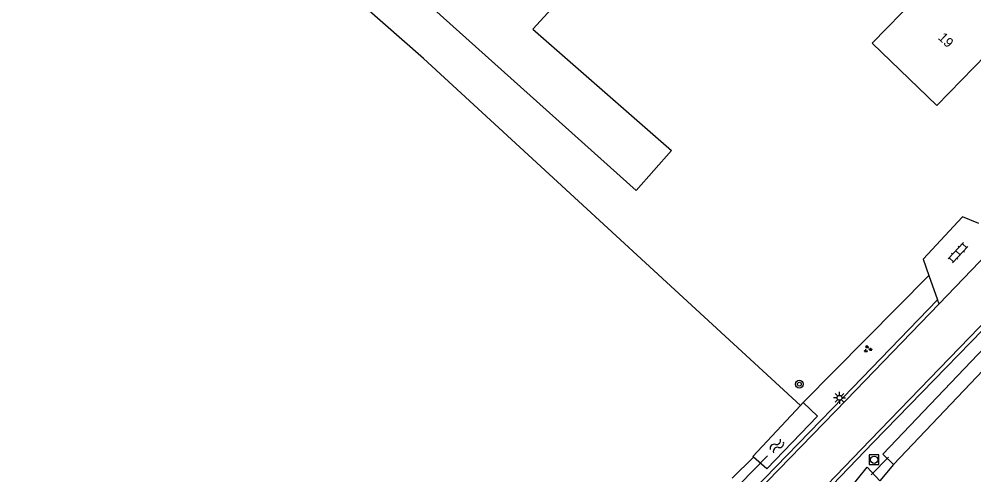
# Model space of a CAD drawing. Extents: x 133000 to 136000, y 400500 to 403500.
# Drawn here: x 135308.7 to 135406.9, y 400996.2 to 401043.1 of the extents above; entities that cross this region are included whole.
import ezdxf

# ---------------------------------------------------------------- set-up
doc = ezdxf.new("R2010")
doc.units = 0
for name, color, linetype in [('gg-afsc-draadraster', 7, 'Continuous'), ('gg-afsc-lijn draadraster', 7, 'Continuous'), ('gg-anno-huisnummerreeks BGT', 7, 'Continuous'), ('gg-bbg-bijgebouw', 7, 'Continuous'), ('gg-bbg-hoofdgebouw', 7, 'Continuous'), ('gg-knt-verharding', 7, 'Continuous'), ('gg-kntw-bovenkant insteek waterloop', 7, 'Continuous'), ('gg-kntw-greppel-droge sloot', 7, 'Continuous'), ('gg-kwrk-duiker nz buis', 7, 'Continuous'), ('gt-grn-groengrens', 7, 'Continuous'), ('gt-grn-vlakafsluiter', 7, 'Continuous'), ('gt-symb-boom', 7, 'Continuous'), ('gt-symb-groenvak', 7, 'Continuous'), ('gt-symb-klinker verharding', 7, 'Continuous'), ('gt-symb-lichtmast', 7, 'Continuous'), ('gt-symb-rioolschacht', 7, 'Continuous'), ('gt-symb-watersymbool', 7, 'Continuous')]:
    doc.layers.add(name, color=color, linetype=linetype)

# ---------------------------------------------------------------- blocks, each defined once
blk = doc.blocks.new('gt0-RS')
at = {"layer": 'gt-symb-rioolschacht'}
blk.add_lwpolyline([(-0.5, -0.5), (0.5, -0.5), (0.5, 0.5), (-0.5, 0.5)], close=True, dxfattribs=at)
blk.add_circle((0, 0), 0.375, dxfattribs=at)
blk = doc.blocks.new('gt0-LMAST')
at = {"layer": 'gt-symb-lichtmast'}
for p, q in [((-0.182, 0.173), (-0.447, 0.438)), ((-0.005, 0.246), (-0.005, 0.621)), ((0.172, 0.173), (0.437, 0.438)), ((-0.255, -0.004), (-0.63, -0.004)), ((-0.182, -0.181), (-0.447, -0.446)), ((-0.005, -0.254), (-0.005, -0.629)), ((0.437, -0.446), (0.172, -0.181)), ((0.245, -0.004), (0.62, -0.004))]:
    blk.add_line(p, q, dxfattribs=at)
blk.add_circle((-0.005, -0.004), 0.25, dxfattribs=at)
blk = doc.blocks.new('gt0-GRVAK')
at = {"layer": 'gt-symb-groenvak'}
for p, q in [((-0.11, 0.189), (-0.228, 0.24)), ((-0.182, 0.153), (0.088, 0.153)), ((-0.091, 0.211), (-0.156, 0.322)), ((-0.047, 0.214), (-0.047, 0.393)), ((-0.004, 0.211), (0.061, 0.322)), ((0.015, 0.189), (0.133, 0.24)), ((0.262, -0.052), (0.197, 0.059)), ((0.305, -0.049), (0.305, 0.13)), ((0.349, -0.052), (0.414, 0.059)), ((-0.245, -0.228), (-0.363, -0.177)), ((-0.318, -0.264), (-0.047, -0.264)), ((-0.226, -0.206), (-0.291, -0.095)), ((-0.183, -0.203), (-0.183, -0.024)), ((-0.139, -0.206), (-0.074, -0.095)), ((-0.12, -0.228), (-0.002, -0.177)), ((0.243, -0.074), (0.125, -0.023)), ((0.17, -0.11), (0.441, -0.11)), ((0.368, -0.074), (0.486, -0.023))]:
    blk.add_line(p, q, dxfattribs=at)
blk = doc.blocks.new('gt0-KL1')
at = {"layer": 'gt-symb-klinker verharding'}
for p, q in [((-1.15, 0.3), (1.15, 0.3)), ((-1, -0.3), (-1, 0.3)), ((-0.5, 0.3), (-0.5, 0.45)), ((0, -0.3), (0, 0.3)), ((0.5, 0.3), (0.5, 0.45)), ((1, -0.3), (1, 0.3)), ((-1.15, -0.3), (1.15, -0.3)), ((-0.5, -0.45), (-0.5, -0.3)), ((0.5, -0.45), (0.5, -0.3))]:
    blk.add_line(p, q, dxfattribs=at)
blk = doc.blocks.new('gt0-WA')
at = {"layer": 'gt-symb-watersymbool'}
for centre, start, end in [((-0.323, 0.022), 28.07249, 151.92751), ((0.427, 0.422), 208.07248, 331.92751), ((-0.323, -0.428), 28.07249, 151.92751), ((0.427, -0.028), 208.07248, 331.92751)]:
    blk.add_arc(centre, 0.425, start, end, dxfattribs=at)
blk = doc.blocks.new('gt0-BOOM')
at = {"layer": 'gt-symb-boom'}
for radius in [0.4, 0.2]:
    blk.add_circle((0, 0), radius, dxfattribs=at)

msp = doc.modelspace()

# ---------------------------------------------------------------- linework, layer by layer
at = {"layer": 'gg-afsc-draadraster'}
msp.add_lwpolyline([(135389.042, 401003.366), (135350.277, 401039.046), (135316.498, 401068.723), (135308.685, 401075.161)], dxfattribs=at)
at = {"layer": 'gg-afsc-lijn draadraster'}
msp.add_lwpolyline([(135389.042, 401003.366), (135350.277, 401039.046), (135316.498, 401068.723), (135308.685, 401075.161)], dxfattribs=at)
at = {"layer": 'gg-bbg-bijgebouw'}
msp.add_lwpolyline([(135317.483, 401074.486), (135325.728, 401083.627), (135366.156, 401047.164), (135361.535, 401042.08), (135375.791, 401029.582), (135372.136, 401025.477), (135350.353, 401045.01)], dxfattribs=at)
at = {"layer": 'gg-bbg-hoofdgebouw'}
msp.add_lwpolyline([(135413.951, 401056.179), (135409.427, 401051.499), (135409.139, 401051.777), (135407.753, 401050.343), (135408.041, 401050.065), (135405.303, 401047.233), (135410.669, 401042.045), (135403.08, 401034.215), (135396.428, 401040.652), (135400.965, 401045.332), (135398.819, 401047.413), (135406.007, 401054.829), (135401.151, 401059.536), (135405.674, 401064.202), (135413.951, 401056.179)], dxfattribs=at)
at = {"layer": 'gg-knt-verharding'}
for p, q in [((135403.298, 401013.812), (135410.198, 401021.004)), ((135402.258, 401016.724), (135403.152, 401014.221)), ((135403.298, 401013.812), (135403.152, 401014.221))]:
    msp.add_line(p, q, dxfattribs=at)
for points in [[(135429.622, 401033.719), (135412.806, 401016.279), (135396.518, 400999.571), (135379.733, 400982.089), (135370.764, 400972.78), (135360.955, 400962.746), (135347.154, 400948.767)], [(135429.294, 401034.012), (135412.516, 401016.655), (135396.211, 400999.819), (135379.496, 400982.437), (135370.522, 400973.046)], [(135407.396, 401022.083), (135405.71, 401022.776), (135401.652, 401018.422), (135402.258, 401016.724)], [(135403.152, 401014.221), (135393.436, 401004.18), (135383.059, 400993.491), (135357.015, 400966.723), (135348.378, 400957.883), (135335.677, 400944.646)], [(135367.08, 400976.468), (135383.343, 400993.221), (135393.744, 401003.917), (135403.298, 401013.812)]]:
    msp.add_lwpolyline(points, dxfattribs=at)
at = {"layer": 'gg-kntw-bovenkant insteek waterloop'}
msp.add_line((135389.042, 401003.366), (135389.317, 401003.66), dxfattribs=at)
for points in [[(135384.205, 400998.052), (135384.129, 400998.117), (135389.042, 401003.366)], [(135389.317, 401003.66), (135390.804, 401002.287), (135385.593, 400996.866), (135384.205, 400998.052)], [(135374.137, 400973.713), (135376.792, 400976.553), (135393.906, 400994.544), (135395.898, 400997.01), (135397.198, 400995.634)]]:
    msp.add_lwpolyline(points, dxfattribs=at)
at = {"layer": 'gg-kntw-greppel-droge sloot'}
msp.add_line((135418.799, 401018.544), (135398.606, 400997.302), dxfattribs=at)
msp.add_lwpolyline([(135417.79, 401019.616), (135397.509, 400998.372), (135398.606, 400997.302)], dxfattribs=at)
at = {"layer": 'gg-kwrk-duiker nz buis'}
for p, q in [((135382.805, 400995.28), (135385.661, 400998.195)), ((135398.111, 400998.067), (135396.316, 400996.238))]:
    msp.add_line(p, q, dxfattribs=at)
at = {"layer": 'gt-grn-groengrens'}
for p, q in [((135389.317, 401003.66), (135402.258, 401016.724)), ((135384.205, 400998.052), (135382.036, 400995.905))]:
    msp.add_line(p, q, dxfattribs=at)
at = {"layer": 'gt-grn-vlakafsluiter'}
msp.add_line((135398.606, 400997.302), (135397.198, 400995.634), dxfattribs=at)

# ---------------------------------------------------------------- block references
at = {"layer": 'gt-symb-boom'}
msp.add_blockref('gt0-BOOM', (135388.933, 401005.562), dxfattribs=at)
at = {"layer": 'gt-symb-groenvak'}
msp.add_blockref('gt0-GRVAK', (135395.958, 401009.169), dxfattribs=at)
at = {"layer": 'gt-symb-klinker verharding', "rotation": -133.33795611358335}
msp.add_blockref('gt0-KL1', (135405.249, 401019.077), dxfattribs=at)
at = {"layer": 'gt-symb-lichtmast'}
msp.add_blockref('gt0-LMAST', (135393.068, 401004.162), dxfattribs=at)
at = {"layer": 'gt-symb-rioolschacht'}
msp.add_blockref('gt0-RS', (135396.62, 400997.794), dxfattribs=at)
at = {"layer": 'gt-symb-watersymbool', "rotation": 46.418925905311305}
msp.add_blockref('gt0-WA', (135386.585, 400999.178), dxfattribs=at)

# ---------------------------------------------------------------- texts
at = {"layer": 'gg-anno-huisnummerreeks BGT'}
msp.add_text('19', height=1, rotation=315.9, dxfattribs=at).set_placement((135403.124, 401041.124))

doc.saveas('drawing.dxf')
